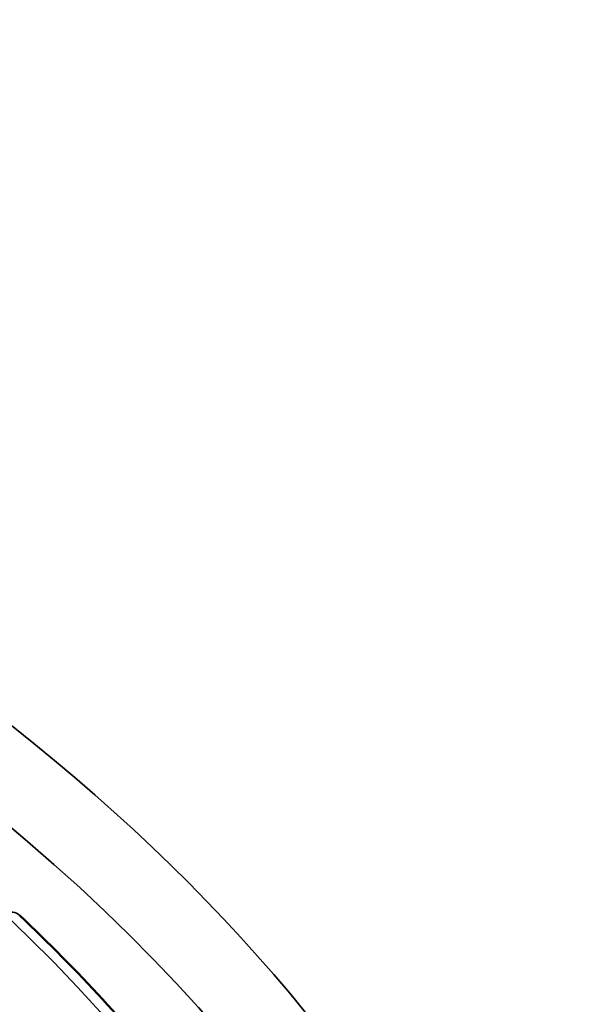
# Model space of a CAD drawing. Header units: millimetres. Extents: x 50 to 3176, y 50 to 2109.
# Tile 366 of 656: x 423.03 to 427.98, y 1812.5 to 1821.15. Entities that reach past the tile are written whole.
import ezdxf

# ---------------------------------------------------------------- set-up
doc = ezdxf.new("R2010")
doc.units = ezdxf.units.MM
doc.header["$LTSCALE"] = 10
doc.layers.add('Visible (ISO)', color=7, linetype='Continuous', lineweight=50)
doc.layers.add('Visible Narrow (ISO)', color=7, linetype='Continuous', lineweight=35)

msp = doc.modelspace()

# ---------------------------------------------------------------- linework, layer by layer
at = {"layer": 'Visible (ISO)'}
msp.add_ellipse((422.8877, 1813.1321), major_axis=(0.1375, 0.1452), ratio=0.697214, start_param=6.283185, end_param=6.283317, dxfattribs=at)
msp.add_open_spline([(425.8912, 1809.3616), (425.7676, 1809.6381), (425.6299, 1809.9123), (425.3272, 1810.455), (425.162, 1810.7235), (424.805, 1811.2542), (424.6131, 1811.5162), (424.2031, 1812.033), (423.9851, 1812.2876), (423.5239, 1812.7888), (423.2807, 1813.0353), (423.0252, 1813.2773)], degree=3, knots=[5.7504674, 5.7504674, 5.7504674, 5.7504674, 5.8094003, 5.8094003, 5.8683332, 5.8683332, 5.9272661, 5.9272661, 5.9861991, 5.9861991, 6.045132, 6.045132, 6.045132, 6.045132], dxfattribs=at)
at = {"layer": 'Visible Narrow (ISO)'}
msp.add_ellipse((401.8194, 1806.0454), major_axis=(26.1573, 0), ratio=0.57735, dxfattribs=at)
for centre, major_axis, ratio, start_param, end_param in [((401.8194, 1805.6478), (25.6575, 0), 0.57735, 6.264668, 9.443295), ((422.8877, 1813.1321), (0.1375, 0.1452), 0.697214, 0.000132, 0.936324), ((401.8194, 1805.8821), (24.6727, 0), 0.57735, 5.73584, 6.83053)]:
    msp.add_ellipse(centre, major_axis=major_axis, ratio=ratio, start_param=start_param, end_param=end_param, dxfattribs=at)

doc.saveas('drawing.dxf')
